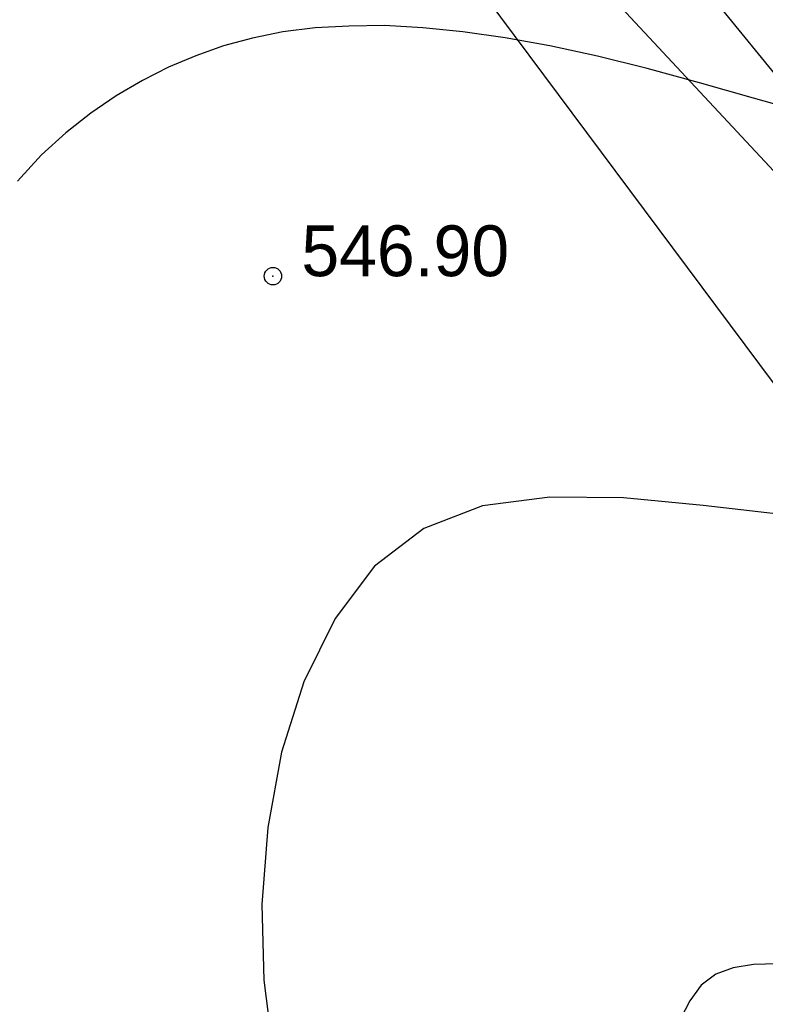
# Model space of a CAD drawing. Extents: x 0 to 362422, y 0 to 4201735.
# Tile 262 of 656: x 360209 to 360222, y 4200474 to 4200491. Entities that reach past the tile are written whole.
import ezdxf

# ---------------------------------------------------------------- set-up
doc = ezdxf.new("R2010")
doc.units = 0
doc.header["$LTSCALE"] = 0.5
doc.header["$MEASUREMENT"] = 0
doc.header["$PDMODE"] = 32
doc.header["$PDSIZE"] = 0.3
doc.linetypes.add('CONTI', pattern=[0])
for name, color, linetype in [('(004) Точки рельефа', 7, 'Continuous'), ('(014) Водопровод', 5, 'ИК_Водопровод -------в--------'), ('GORIZDEFAULT', 32, 'CONTI'), ('PI_TTDEFAULT', 5, 'CONTI'), ('SIT_L0', 250, 'CONTI')]:
    doc.layers.add(name, color=color, linetype=linetype)
doc.layers.add('.', color=7, linetype='Continuous', lineweight=15)
doc.styles.add('D-431', font='txt')
doc.linetypes.add('ИК_Водопровод -------в--------', pattern='A,9,-0.6,["В",Standard,S=1.2,R=0,X=0,Y=-0.6],-1.2', length=10.8)

# ---------------------------------------------------------------- blocks, each defined once
blk = doc.blocks.new('gergrgrre')
at = {"layer": '(014) Водопровод', "flags": 128}
blk.add_lwpolyline([(360036.438, 4200773.015), (360047.098, 4200750.311), (360089.76, 4200681.101), (360107.619, 4200655.796), (360141.826, 4200594.039), (360149.345, 4200579.998), (360206.507, 4200508.61), (360230.262, 4200479.387), (360306.281, 4200388.525), (360409.154, 4200291.553), (360456.114, 4200244.191), (360490.793, 4200199.337)], dxfattribs=at)
at = {"linetype": 'Continuous', "elevation": 1.643}
blk.add_lwpolyline([(359968.105, 4200751.148), (360144.875, 4200568.598), (360208.905, 4200501.768), (360248.135, 4200449.088), (360280.365, 4200400.868), (360329.345, 4200345.008), (360410.625, 4200285.188), (360473.125, 4200218.998), (360491.256, 4200199.541)], dxfattribs=at)
at = {"layer": 'GORIZDEFAULT', "color": 32}
for points in [[(360222.53, 4200488.95, 546.5), (360221.57, 4200489.22, 546.5), (360220.64, 4200489.48, 546.5), (360219.74, 4200489.73, 546.5), (360218.88, 4200489.94, 546.5), (360218.06, 4200490.12, 546.5), (360217.29, 4200490.26, 546.5), (360216.56, 4200490.36, 546.5), (360215.87, 4200490.43, 546.5), (360215.21, 4200490.47, 546.5), (360214.6, 4200490.46, 546.5), (360214.02, 4200490.43, 546.5), (360213.46, 4200490.36, 546.5), (360212.94, 4200490.25, 546.5), (360212.44, 4200490.12, 546.5), (360211.96, 4200489.95, 546.5), (360211.49, 4200489.75, 546.5), (360211.04, 4200489.52, 546.5), (360210.59, 4200489.26, 546.5), (360210.15, 4200488.96, 546.5), (360209.72, 4200488.62, 546.5), (360209.3, 4200488.24, 546.5), (360208.89, 4200487.79, 546.5)], [(360222.15, 4200482.03, 547), (360220.7, 4200482.2, 547), (360219.33, 4200482.33, 547), (360218.06, 4200482.34, 547), (360216.9, 4200482.19, 547), (360215.89, 4200481.8, 547), (360215.04, 4200481.15, 547), (360214.36, 4200480.25, 547), (360213.82, 4200479.16, 547), (360213.44, 4200477.95, 547), (360213.2, 4200476.65, 547), (360213.1, 4200475.32, 547), (360213.13, 4200474.02, 547), (360213.29, 4200472.8, 547)], [(360222.15, 4200482.03, 547), (360220.7, 4200482.2, 547), (360219.33, 4200482.33, 547), (360218.06, 4200482.34, 547), (360216.9, 4200482.19, 547), (360215.89, 4200481.8, 547), (360215.04, 4200481.15, 547), (360214.36, 4200480.25, 547), (360213.82, 4200479.16, 547), (360213.44, 4200477.95, 547), (360213.2, 4200476.65, 547), (360213.1, 4200475.32, 547), (360213.13, 4200474.02, 547), (360213.29, 4200472.8, 547)], [(360222.15, 4200482.03, 547), (360220.7, 4200482.2, 547), (360219.33, 4200482.33, 547), (360218.06, 4200482.34, 547), (360216.9, 4200482.19, 547), (360215.89, 4200481.8, 547), (360215.04, 4200481.15, 547), (360214.36, 4200480.25, 547), (360213.82, 4200479.16, 547), (360213.44, 4200477.95, 547), (360213.2, 4200476.65, 547), (360213.1, 4200475.32, 547), (360213.13, 4200474.02, 547), (360213.29, 4200472.8, 547)], [(360221.98, 4200474.3, 547.5), (360221.57, 4200474.29, 547.5), (360221.22, 4200474.23, 547.5), (360220.92, 4200474.12, 547.5), (360220.67, 4200473.93, 547.5), (360220.47, 4200473.66, 547.5), (360220.31, 4200473.35, 547.5), (360220.19, 4200473, 547.5), (360220.12, 4200472.62, 547.5), (360220.08, 4200472.24, 547.5), (360220.09, 4200471.86, 547.5), (360220.14, 4200471.5, 547.5), (360220.22, 4200471.17, 547.5), (360220.32, 4200470.85, 547.5), (360220.46, 4200470.56, 547.5), (360220.62, 4200470.3, 547.5), (360220.79, 4200470.05, 547.5), (360220.98, 4200469.83, 547.5), (360221.17, 4200469.62, 547.5), (360221.38, 4200469.44, 547.5), (360221.6, 4200469.28, 547.5), (360221.84, 4200469.13, 547.5)]]:
    blk.add_polyline3d(points, dxfattribs=at)
at = {"layer": 'PI_TTDEFAULT', "color": 5}
blk.add_point((360213.29, 4200486.15, 546.9), dxfattribs=at)
at = {"layer": '(004) Точки рельефа', "style": 'D-431'}
blk.add_text('546.90', height=0.875, dxfattribs=at).set_placement((360213.78, 4200486.15))
blk = doc.blocks.new('ееееее')
at = {"layer": 'SIT_L0', "color": 250}
blk.add_line((-288.38, 647.62), (-215.18, 568.38), dxfattribs=at)

msp = doc.modelspace()

# ---------------------------------------------------------------- hatches: boundary and pattern name
at = {"layer": '.', "ltscale": 0.149071}
h = msp.add_hatch(color=256, dxfattribs=at)
h.dxf.hatch_style = 1
h.set_gradient(color1=(255, 255, 255), tint=1)
h.paths.add_polyline_path([(359890.241, 4200063.476), (362234.445, 4200063.476), (362234.349, 4201313.892), (359890.241, 4201328.891)], flags=17)
h.paths.add_polyline_path([(359890.241, 4200063.476), (362234.445, 4200063.476), (362234.445, 4201313.891), (359890.241, 4201328.891)], flags=17)

# ---------------------------------------------------------------- block references
at = {"linetype": 'Continuous'}
msp.add_blockref('gergrgrre', (0, 0), dxfattribs=at)
at = {"color": 0, "rotation": 0.1683458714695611}
msp.add_blockref('ееееее', (360499.456, 4199854.903), dxfattribs=at)

doc.saveas('drawing.dxf')
